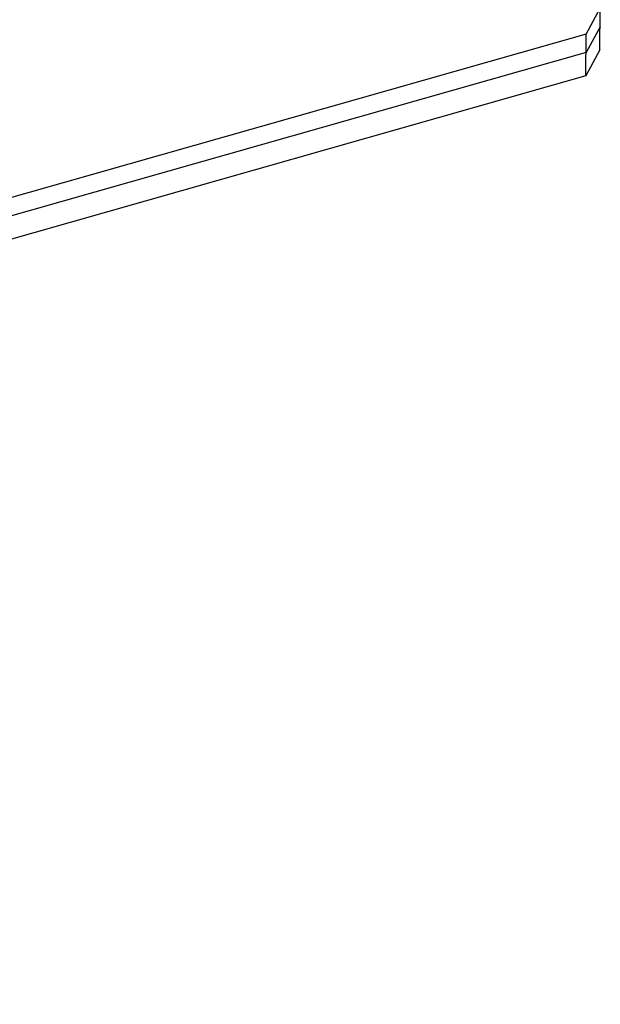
# Model space of a CAD drawing. Header units: millimetres. Extents: x 1117 to 38156, y -1945 to 7303.
# Tile 272 of 656: x 9912 to 9944, y 969 to 1023. Entities that reach past the tile are written whole.
import ezdxf

# ---------------------------------------------------------------- set-up
doc = ezdxf.new("R2010")
doc.units = ezdxf.units.MM

msp = doc.modelspace()

# ---------------------------------------------------------------- linework, layer by layer
at = {"color": 7, "linetype": 'Continuous'}
for p, q in [((9943.058, 1022.318), (9943.828, 1023.745)), ((9943.794, 1021.451), (9943.828, 1023.745)), ((9943.813, 1022.725), (9943.043, 1021.299)), ((9943.058, 1022.318), (9763.265, 971.242)), ((9943.025, 1020.024), (9943.058, 1022.318)), ((9943.043, 1021.299), (9763.25, 970.223)), ((9943.794, 1021.451), (9943.025, 1020.024)), ((9943.025, 1020.024), (9763.231, 968.948))]:
    msp.add_line(p, q, dxfattribs=at)

doc.saveas('drawing.dxf')
